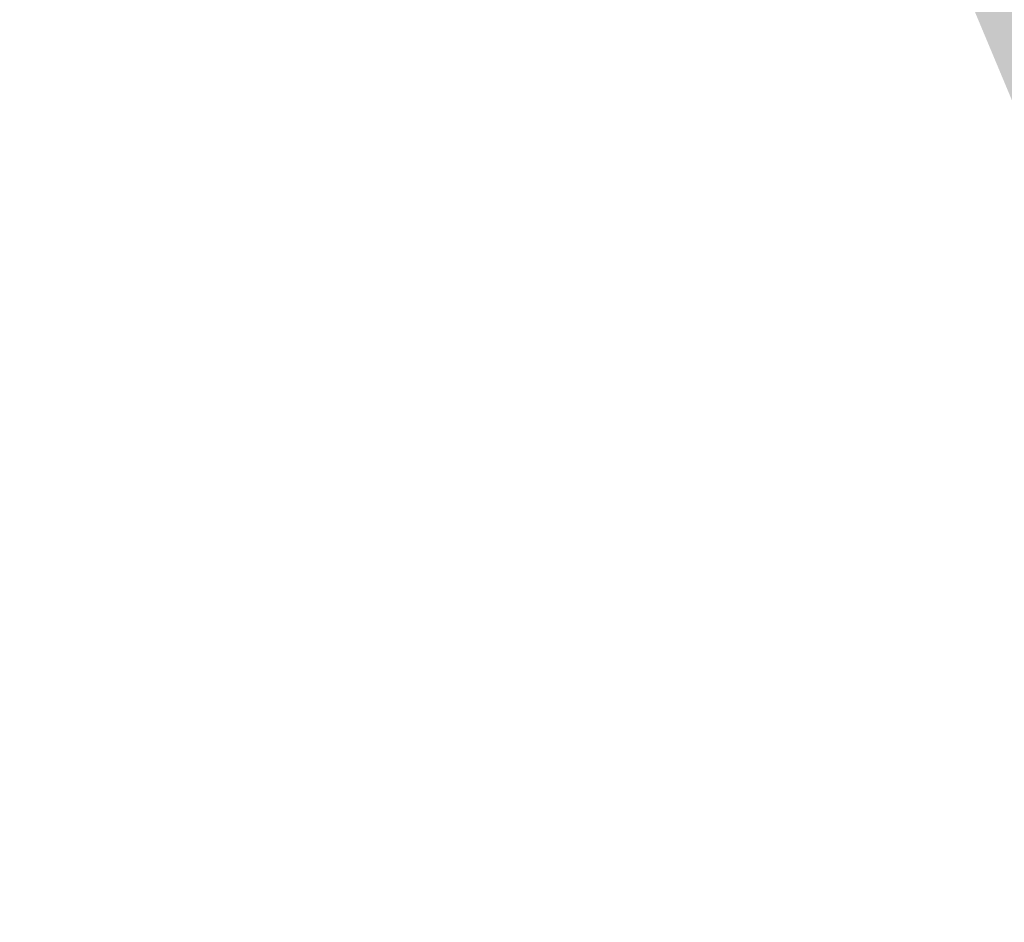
# Model space of a CAD drawing. Extents: x 306008 to 307050, y 9156110 to 9156581.
# Tile 393 of 656: x 306077.75 to 306081.28, y 9156418.96 to 9156422.19. Entities that reach past the tile are written whole.
import ezdxf

# ---------------------------------------------------------------- set-up
doc = ezdxf.new("R2010")
doc.units = 0
doc.layers.add('D32_JLN_PAGAR_HIJAU', color=7, linetype='Continuous')

msp = doc.modelspace()

# ---------------------------------------------------------------- hatches: boundary and pattern name
at = {"layer": 'D32_JLN_PAGAR_HIJAU', "true_color": 0x78aa60}
h = msp.add_hatch(color=7, dxfattribs=at)
h.dxf.hatch_style = 1
h.paths.add_polyline_path([(306112.3694, 9156365.7231), (306112.0702, 9156365.9024), (306111.7919, 9156366.1127), (306108.135, 9156369.1977), (306107.9334, 9156369.3829), (306107.7481, 9156369.5843), (306107.5804, 9156369.8007), (306104.0723, 9156374.743), (306103.9366, 9156374.9505), (306103.8172, 9156375.1677), (306086.0128, 9156410.6861), (306085.9204, 9156410.8873), (306071.8442, 9156444.5052), (306071.8046, 9156444.6044), (306062.1135, 9156470.069), (306062.0506, 9156470.25), (306055.68, 9156490.5088), (306055.6204, 9156490.7239), (306047.8909, 9156522.8704), (306034.623, 9156559.9878), (306034.5096, 9156560.382), (306032.0667, 9156571.4617), (306032.1148, 9156571.3859), (306032.1455, 9156571.3343), (306032.2572, 9156571.1295), (306032.2882, 9156571.0669), (306032.3578, 9156570.9159), (306032.4386, 9156570.7272), (306032.4388, 9156570.7268), (306032.4499, 9156570.7022), (306032.45, 9156570.7019), (306032.5584, 9156570.4725), (306032.6588, 9156570.1892), (306032.7402, 9156569.9169), (306032.7402, 9156569.9166), (306032.7464, 9156569.8971), (306032.7465, 9156569.8965), (306032.7553, 9156569.8714), (306032.7554, 9156569.8711), (306032.9098, 9156569.4467), (306032.9099, 9156569.4465), (306032.9168, 9156569.4281), (306032.917, 9156569.4277), (306032.9241, 9156569.4101), (306032.9242, 9156569.4098), (306033.0864, 9156569.0219), (306033.1597, 9156568.8267), (306034.9979, 9156560.4896), (306035.0938, 9156560.1561), (306048.3707, 9156523.0134), (306056.1065, 9156490.8408), (306056.1569, 9156490.6587), (306062.5276, 9156470.4), (306062.5808, 9156470.2468), (306072.2719, 9156444.7823), (306072.3054, 9156444.6983), (306086.3816, 9156411.0804), (306086.4598, 9156410.9102), (306104.2642, 9156375.3918), (306104.3652, 9156375.208), (306104.4801, 9156375.0324), (306107.9881, 9156370.0901), (306108.13, 9156369.907), (306108.2868, 9156369.7365), (306108.4574, 9156369.5799), (306112.1143, 9156366.4949), (306112.3498, 9156366.3169), (306112.603, 9156366.1652), (306112.871, 9156366.0416), (306120.4746, 9156363.0166), (306120.8557, 9156363.9744), (306120.2898, 9156362.552), (306112.6861, 9156365.577)])

doc.saveas('drawing.dxf')
